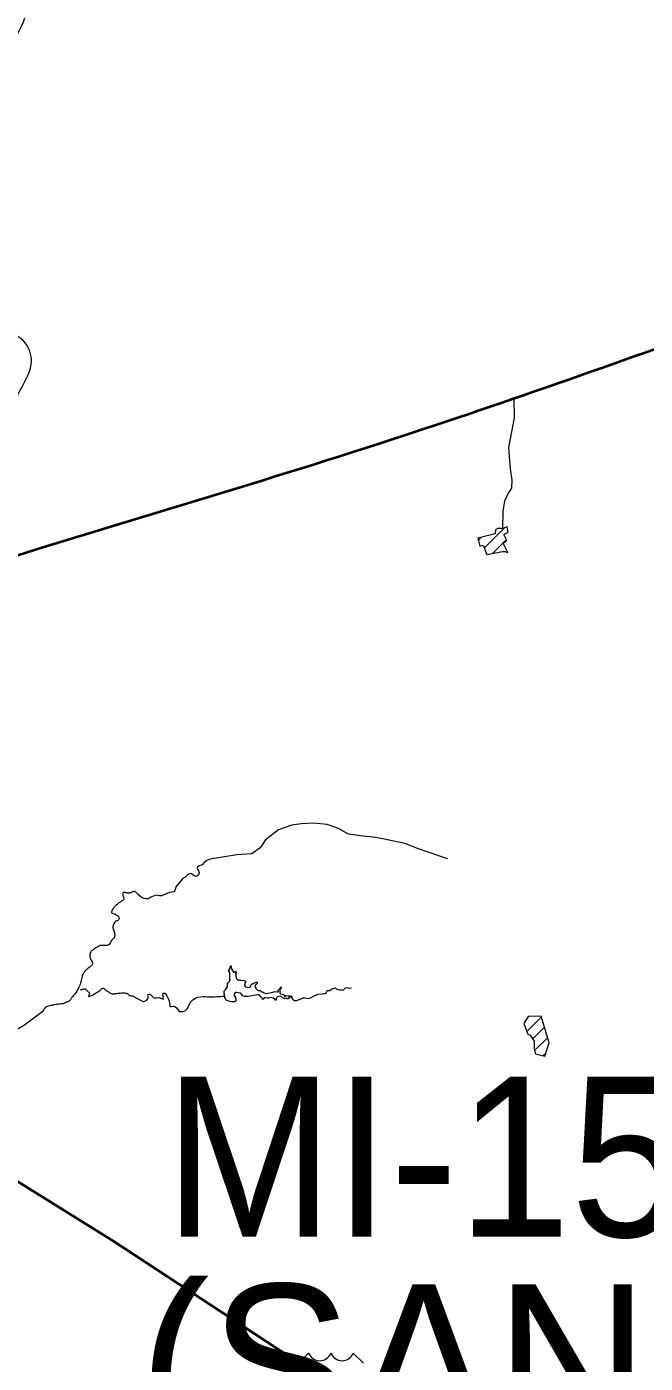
# Model space of a CAD drawing. Extents: x 553962 to 842807, y 8883888 to 9032388.
# Drawn here: x 598348 to 600282, y 8914812 to 8918990 of the extents above; entities that cross this region are included whole.
import ezdxf

# ---------------------------------------------------------------- set-up
doc = ezdxf.new("R2010")
doc.units = 0
doc.header["$LTSCALE"] = 200
doc.layers.add('6', color=7, linetype='Continuous', lineweight=13)

msp = doc.modelspace()

# ---------------------------------------------------------------- linework, layer by layer
at = {"layer": '6'}
for p, q in [((599760.1, 8917384.1), (599770.4, 8917394.5)), ((599779.1, 8917360.8), (599843, 8917424.7)), ((599804.6, 8917343.8), (599848.1, 8917387.3)), ((599850.7, 8917347.5), (599851.7, 8917348.5)), ((599911.6, 8915849.7), (599957.3, 8915895.4)), ((599930.4, 8915826.1), (599967.3, 8915863)), ((599936, 8915789.3), (599977.2, 8915830.5)), ((599963, 8915773.8), (599972, 8915782.8)), ((599197.4, 8914812), (599229.4, 8914844)), ((599369.2, 8914844), (599401.2, 8914812))]:
    msp.add_line(p, q, dxfattribs=at)
for points in [[(599871, 8917832.6), (599871.8, 8917767.7), (599854.5, 8917674.6), (599859.5, 8917608.7), (599864.6, 8917573), (599864.4, 8917548.3), (599853.3, 8917532), (599842.1, 8917507.4), (599836.4, 8917477.3), (599835.9, 8917422.3)], [(599664, 8916389.5), (599573.3, 8916420.2), (599530.2, 8916437.2), (599461.5, 8916451.1), (599431.6, 8916456.9), (599399.5, 8916459.4), (599354, 8916466.4), (599323.1, 8916483.3), (599287.7, 8916495.8), (599244.5, 8916500.6), (599205.7, 8916498.8), (599176.8, 8916494.6), (599135.6, 8916479.4), (599094.3, 8916448.7), (599077.5, 8916423.3), (599051.8, 8916404.7), (599005.2, 8916401.8), (598921.8, 8916388.1), (598911.5, 8916383.7), (598902.3, 8916377.5), (598896.6, 8916370.4)], [(598896.6, 8916370.4), (598896.5, 8916370.3), (598893.5, 8916368.7), (598887.3, 8916366.8), (598882.2, 8916362.8), (598880.8, 8916359.9), (598881.9, 8916356.9), (598884.8, 8916351.1), (598886.9, 8916345), (598886.3, 8916341.8), (598884.8, 8916338.9), (598880.1, 8916334.3), (598877, 8916333.6), (598873.8, 8916334.3), (598868.3, 8916337.8), (598863.6, 8916342.2), (598860.4, 8916342.9), (598857.1, 8916342.3), (598851.2, 8916339.6), (598846.8, 8916334.9), (598841.8, 8916330.9), (598836.5, 8916327.1), (598819.4, 8916307.3), (598815.4, 8916302.1), (598813, 8916296.2), (598811.1, 8916289.8), (598809.4, 8916287.1), (598806.8, 8916285.3), (598793.8, 8916283.8), (598781.7, 8916278.8), (598769.7, 8916273.6), (598763.3, 8916273), (598756.9, 8916274.3)], [(598756.7, 8916274.4), (598751.2, 8916275.1), (598746, 8916273.7), (598736, 8916269.2), (598731.6, 8916266.1), (598726.3, 8916264.3), (598720.8, 8916264.1), (598715.4, 8916265), (598710.1, 8916266.6), (598705.4, 8916269.2), (598697.1, 8916276.4), (598689.5, 8916284.3), (598684.8, 8916287.2), (598682.1, 8916287.3), (598679.5, 8916286.3)], [(599008.9, 8915970.5), (599005.2, 8915971.1), (599001.8, 8915970.8), (598999, 8915968.7), (598996.6, 8915966.3), (598996.6, 8915962.6), (598998.2, 8915958.4), (599000.3, 8915955.5), (599001.3, 8915951.8), (599001.6, 8915948.2), (599001.1, 8915944.2), (599000.3, 8915942.6), (598996.1, 8915942.1), (598992.9, 8915942.1), (598988.2, 8915942.4), (598980.2, 8915944.2), (598973.4, 8915946.6), (598969.4, 8915950.7), (598967.1, 8915956.6), (598965.2, 8915970.8), (598965.5, 8915975.2), (598968.9, 8915978.4), (598971.6, 8915982.3), (598974.5, 8915987), (598975.3, 8915992.3), (598975.3, 8915995.2), (598975.5, 8915998.1), (598976.8, 8916000.4), (598980.5, 8916004.1), (598983.4, 8916008.3), (598983.4, 8916013.8), (598983.2, 8916023.6), (598982.9, 8916029.1), (598982.9, 8916032.5), (598981.6, 8916036.2), (598979, 8916039.9), (598981.8, 8916043.3), (598983.7, 8916049.1), (598985.3, 8916051.4), (598985.5, 8916054.1), (598987.1, 8916053.5), (598987.4, 8916050.1), (598987.7, 8916046.6), (598989.2, 8916043.5), (598993.2, 8916037), (598994.2, 8916034.6), (598996.6, 8916034.9), (598999, 8916036.4), (599001.1, 8916036.7), (599002.9, 8916034.1), (599001.3, 8916030.1), (599001.6, 8916025.9), (599001.6, 8916022), (599003.2, 8916017.2), (599005.3, 8916012.8), (599008.7, 8916010.4), (599011.8, 8916009.8)], [(599084.8, 8915949.4), (599084.9, 8915951), (599083.9, 8915953.7), (599079.6, 8915958), (599076.2, 8915963), (599073.6, 8915964.1), (599070.4, 8915964.2), (599064.2, 8915963), (599040.7, 8915959.1), (599028.6, 8915958.6), (599023.2, 8915961.1), (599019.1, 8915965.5), (599014.9, 8915969.5), (599008.8, 8915970.5), (599002.7, 8915971), (598997.7, 8915967.7), (598996.3, 8915965.3), (598996.7, 8915962.2), (598999.3, 8915956.9), (599001.4, 8915951.3), (599001.3, 8915945.3), (599000.2, 8915942.6), (598997.3, 8915942), (598991.2, 8915942.1), (598979.4, 8915944.4), (598973.7, 8915946.4), (598969.8, 8915950.1), (598967.4, 8915955.4), (598966.2, 8915961.8), (598965.5, 8915968.6), (598965.3, 8915974.9), (598969.6, 8915979.1), (598972.8, 8915984.2), (598975.1, 8915989.6), (598975.3, 8915995.6), (598975.7, 8915998.6), (598977.4, 8916001.1), (598981.7, 8916005.3), (598983.3, 8916007.9), (598983.7, 8916010.8), (598983.3, 8916016.9), (598982.9, 8916028.8), (598982.4, 8916034.8), (598978.9, 8916039.8), (598982.5, 8916044.6), (598983.1, 8916047.6), (598984.6, 8916050.1), (598985.2, 8916053.2), (598985.8, 8916054.1), (598987.3, 8916053.4), (598987.5, 8916047.2), (598993.2, 8916036.7), (598993.7, 8916035.1), (598994.8, 8916034.4), (598997.7, 8916035.6), (599000.4, 8916036.8), (599002.7, 8916035), (599002.3, 8916032.1), (599001.2, 8916029.3), (599001.6, 8916023.2), (599003.1, 8916017.5), (599005.8, 8916012.2), (599008.3, 8916010.6), (599011.3, 8916009.8), (599017.3, 8916009.3), (599029.2, 8916008.2), (599032, 8916006.7), (599032.1, 8916004), (599029.5, 8915998.4), (599028.7, 8915992.5), (599030.6, 8915990.1), (599033.2, 8915988.5), (599038.9, 8915986.9), (599045, 8915987.8), (599047.6, 8915989.5), (599049, 8915992.2), (599049.9, 8915995.1), (599052.1, 8915996.9), (599057.1, 8916000.2), (599062.8, 8916002.2), (599065.4, 8916003.5), (599068.2, 8916003.6), (599068.2, 8916000.4), (599067.4, 8915997.6), (599062.5, 8915994.1), (599062.3, 8915988.1), (599065, 8915982.7), (599069.2, 8915978.6), (599071.7, 8915976.9), (599074.9, 8915976.9), (599077.9, 8915976.9), (599079.8, 8915974.8), (599082.2, 8915973.6), (599085.4, 8915973.6), (599090.5, 8915970.2), (599093, 8915968.8)], [(598679.3, 8915960.3), (598680.9, 8915959.6), (598684.7, 8915957.5), (598691.2, 8915953.3), (598703.5, 8915946.7), (598710, 8915943.5), (598713.4, 8915943.1), (598716.8, 8915944.3), (598723, 8915947.6), (598725.8, 8915949.9), (598727.3, 8915953), (598727.4, 8915960.1), (598726.6, 8915963.4), (598727.6, 8915964.8), (598729.4, 8915965.5), (598732.8, 8915965.5), (598736.1, 8915964.1), (598741.1, 8915959.1), (598743.6, 8915956.6), (598746.7, 8915954.8), (598753.7, 8915954.9), (598760.8, 8915955.2), (598767.5, 8915952.9), (598774, 8915950.1), (598775.1, 8915951.3), (598775, 8915953.1), (598775.4, 8915956.6), (598774.8, 8915960), (598773.3, 8915963.2), (598773.3, 8915966.7), (598776, 8915969), (598779.5, 8915968.9), (598782, 8915966.5), (598785.6, 8915960.4), (598792.2, 8915948), (598795, 8915934.1), (598795.2, 8915930.6), (598796.7, 8915927.7), (598800.2, 8915927.6), (598804.3, 8915928.3), (598807.8, 8915928.6), (598811, 8915927.6), (598816.6, 8915923.1), (598824.8, 8915912), (598825.9, 8915911.7)], [(599093, 8915968.8), (599096, 8915968.4), (599102, 8915968.8), (599113.8, 8915971.1), (599125.2, 8915974.7), (599130.8, 8915973.1), (599134.3, 8915973.4), (599135.2, 8915974), (599134.6, 8915975.3), (599134.3, 8915978.3), (599136.3, 8915980.6), (599138.7, 8915982.3), (599141.3, 8915983.6), (599141.8, 8915985), (599141.2, 8915986.4), (599141.1, 8915987.6), (599142.8, 8915987.7), (599144.3, 8915986.8), (599144.6, 8915985.5), (599142.6, 8915983.1), (599139.9, 8915977.8), (599139.2, 8915971.8), (599139.2, 8915968.8), (599141.3, 8915967), (599147.4, 8915966.3), (599150.5, 8915965.1), (599152.7, 8915963), (599152.8, 8915960), (599154.1, 8915959.1), (599155.8, 8915959.1), (599157.2, 8915961.6), (599159.7, 8915962.2), (599166.6, 8915960.2), (599172.6, 8915960.3), (599175.4, 8915959.6), (599177.1, 8915956.7), (599177, 8915955.3), (599175.6, 8915955.1), (599173.2, 8915956.8), (599167.2, 8915957.4), (599167, 8915955.9), (599168.3, 8915955.1), (599168.7, 8915953.8), (599167.5, 8915952.9), (599165.6, 8915950.8), (599162.7, 8915951.6), (599160.7, 8915953.8), (599159.3, 8915953.6), (599158.3, 8915952.4), (599155.8, 8915950.9), (599153.3, 8915952.5), (599147.8, 8915954.7), (599143.4, 8915958.7), (599137.4, 8915959.2), (599134.3, 8915959.1), (599132, 8915957.4), (599129.5, 8915955.8), (599127.7, 8915953.4), (599127.5, 8915947.2), (599127.1, 8915946.7), (599126.1, 8915947.5), (599123.5, 8915950.7), (599118.3, 8915953.7), (599112.6, 8915955.2), (599106.6, 8915954.9), (599103.8, 8915953.7), (599100.8, 8915953.5), (599094.9, 8915954.2), (599091.9, 8915954.2), (599089.1, 8915953.3), (599087.7, 8915950.6), (599084.9, 8915949.5)], [(599176.8, 8915955.2), (599177.7, 8915952.1), (599179.8, 8915949.5), (599182.3, 8915947.3), (599185.3, 8915946.2), (599191.9, 8915945.7), (599197.9, 8915948.5), (599209.9, 8915953.8), (599212.9, 8915955.1), (599216.1, 8915954.6), (599222.5, 8915953.2), (599228.9, 8915952.1), (599235.1, 8915954.3), (599246.6, 8915960.7), (599258.6, 8915965.9), (599271.5, 8915967.2), (599278, 8915967.5), (599281.5, 8915967.6), (599284.1, 8915969.1), (599286.3, 8915975.3), (599288.3, 8915977.7), (599291.6, 8915977.5), (599294.8, 8915977.3), (599297.7, 8915979), (599303, 8915982.6), (599309.2, 8915984.8), (599312.6, 8915985.5), (599315.2, 8915983.9), (599317.7, 8915981.7), (599320.7, 8915980.5), (599327.2, 8915979.6), (599333.7, 8915979.2), (599336.9, 8915978.5), (599338.4, 8915979), (599339.3, 8915980.4), (599343.9, 8915985), (599346.9, 8915986.2), (599350.2, 8915986.3), (599356.7, 8915984.8), (599363.2, 8915985.6)], [(598399.1, 8915912.4), (598340.5, 8915868.7), (598304.9, 8915847.9), (598196.3, 8915803.6)]]:
    msp.add_lwpolyline(points, dxfattribs=at)
for points in [[(599850.5, 8917427.2), (599834.3, 8917421.8), (599821.6, 8917421.3), (599813.8, 8917417.5), (599813.2, 8917405.3), (599758.2, 8917391.4), (599764.6, 8917366.4), (599775.7, 8917369.7), (599787.1, 8917340.2), (599836, 8917350.3), (599843.2, 8917350.2), (599852.5, 8917346.8), (599837.8, 8917375.8), (599849.5, 8917384.5), (599839.7, 8917403.4), (599853.1, 8917410)], [(599968.6, 8915772.5), (599982.2, 8915814.2), (599956.8, 8915897.3), (599915.6, 8915895.7), (599902.2, 8915874.7), (599914.8, 8915841.3), (599922.6, 8915837.8), (599935.3, 8915818.7), (599934.5, 8915793.9), (599939.4, 8915779.5)]]:
    msp.add_lwpolyline(points, close=True, dxfattribs=at)
at = {"layer": '6', "lineweight": 40}
msp.add_lwpolyline([(596588.2, 8916457.2), (598619.5, 8915193.9), (599198.7, 8914813.4)], dxfattribs=at)
at = {"layer": '6'}
for centre in [(599264.3, 8914857.4), (599334.3, 8914857.4)]:
    msp.add_arc(centre, 37.4, 200.9593, 339.0407, dxfattribs=at)
for points in [[(598300.5, 8917392.3), (598315.3, 8917441.1), (598255.3, 8917504.1), (598239.6, 8917592.4), (598271.1, 8917724.9), (598331, 8917860.5), (598362.6, 8917945.7), (598337.3, 8918008.8), (598271.1, 8918059.2), (598264.8, 8918122.3), (598283.7, 8918169.6), (598293.2, 8918216.9), (598258.5, 8918251.6), (598220.6, 8918330.5), (598230.1, 8918494.5), (598230.1, 8918586), (598223.8, 8918652.2), (598198.6, 8918705.8), (598223.8, 8918775.2), (598277.4, 8918895.6), (598337.3, 8919006), (598365.7, 8919135.4), (598368.9, 8919223.8), (598359.4, 8919260.4), (598397.3, 8919298.2), (598463.5, 8919374), (598532.9, 8919493.9), (598564.4, 8919569.6), (598630.7, 8919607.5), (598678, 8919639.1), (598668.5, 8919676.9), (598715.8, 8919736.9), (598775.8, 8919809.5), (598854.6, 8919853.7), (598920.8, 8919907.3)], [(598825.9, 8915911.7), (598844.6, 8915914.6), (598861.2, 8915942.1), (598891.6, 8915957.8), (598918, 8915957.8), (598966.1, 8915959.7)]]:
    msp.add_spline(points, degree=3, dxfattribs=at)
at = {"layer": '6', "lineweight": 40}
msp.add_spline([(596244.3, 8916699.1), (596768.6, 8916837.7), (598135.3, 8917279.9), (599449.7, 8917687.2), (600558.2, 8918071.1)], degree=3, dxfattribs=at)
at = {"layer": '6'}
for points in [[(598679.5, 8916286.3), (598678.8, 8916285.7), (598676.5, 8916284.7), (598673.8, 8916283), (598669.9, 8916281.6), (598665.8, 8916281.6), (598661, 8916282.2), (598658.3, 8916283.1), (598654, 8916284.1), (598650, 8916283.7), (598648.7, 8916281.8), (598648, 8916277.7), (598648, 8916275.1), (598649.7, 8916271.8), (598651.9, 8916267.3), (598651.9, 8916263), (598648.3, 8916258.8), (598644, 8916256.1), (598639.5, 8916253.8), (598636.1, 8916251.4), (598631.7, 8916247.3), (598626.6, 8916242.6), (598622.3, 8916238.7), (598618.9, 8916234.5), (598615.1, 8916228.9), (598613.5, 8916224.3), (598612.7, 8916220.8), (598614.4, 8916218.5), (598621, 8916217.1), (598626.8, 8916214.2), (598633, 8916210.8), (598635.1, 8916207.7), (598637.2, 8916203.7), (598636.7, 8916200), (598632.4, 8916196.2), (598628.8, 8916194.5), (598625.1, 8916193.8), (598621.6, 8916187.9), (598619, 8916182.7), (598617.6, 8916180), (598616.8, 8916177.7), (598616.8, 8916174.6), (598617.8, 8916170.6), (598619.8, 8916163.9), (598621.8, 8916158), (598623.8, 8916151), (598622.9, 8916145.1), (598616.7, 8916137.4), (598611.9, 8916132.6), (598609.7, 8916127.3), (598605.8, 8916120.6), (598598.2, 8916118), (598588.6, 8916117.2), (598581.9, 8916118.5), (598576.4, 8916118.5), (598572.5, 8916116.3), (598566.9, 8916112), (598560.8, 8916108.9), (598556.5, 8916105.6), (598551.7, 8916102.2), (598547.7, 8916098.3), (598545.4, 8916092.1), (598545.5, 8916088.6), (598545.5, 8916082.7), (598546.1, 8916078.2), (598549, 8916072.8), (598552.4, 8916067.2), (598554.1, 8916062.7), (598552.4, 8916057.7), (598549.3, 8916053.8), (598543, 8916049.8), (598536.7, 8916044.7), (598530.5, 8916038.6), (598524.2, 8916031), (598521.6, 8916025.1), (598519.9, 8916018.9), (598518.5, 8916009.1), (598515.9, 8915999), (598512, 8915990.6), (598510.7, 8915987.1), (598507, 8915979.5)], [(598507, 8915979.5), (598506.3, 8915978.3), (598504.1, 8915974.2), (598500.6, 8915968.8), (598495.5, 8915963.2), (598490.6, 8915957.9), (598487.8, 8915952.3), (598481.2, 8915943.3), (598472.1, 8915940.8), (598465.8, 8915936.9), (598460, 8915935.2), (598451.5, 8915935.2), (598442.9, 8915934.1), (598435.2, 8915933), (598424.8, 8915930.2), (598415.1, 8915928.8), (598407.4, 8915925.7), (598403.4, 8915922.2), (598401.1, 8915917.3), (598399.1, 8915912.4)], [(598515.9, 8915979.5), (598516.1, 8915979.6), (598518.1, 8915980.2), (598522.2, 8915981.3), (598526.3, 8915982.8), (598531.6, 8915982.8), (598534.6, 8915979.2), (598536.3, 8915976.7), (598537.6, 8915975.5)], [(598537.6, 8915975.5), (598538.8, 8915974.2), (598541.8, 8915971.8), (598544.6, 8915968.8), (598543.2, 8915964.3), (598541, 8915961), (598541.6, 8915958.6), (598545.1, 8915959.2), (598551.8, 8915962.7), (598562.2, 8915968), (598577.8, 8915978.9), (598582.3, 8915982.7), (598585.4, 8915984.9), (598588.7, 8915984.2), (598592.3, 8915981.1), (598595.8, 8915977.2), (598600.7, 8915975), (598605.8, 8915971.6), (598609.7, 8915968.4), (598613.4, 8915967.2), (598617.7, 8915966.8), (598623, 8915967.3), (598628.1, 8915968.3), (598636.4, 8915968.8), (598645.4, 8915970), (598654.4, 8915969.8), (598659.8, 8915969.2), (598663.5, 8915966.9), (598667.4, 8915963), (598671, 8915961), (598675, 8915960.6), (598677.9, 8915960.6), (598679.3, 8915960.3)]]:
    msp.add_open_spline(points, degree=3, dxfattribs=at)

# ---------------------------------------------------------------- texts
at = {"layer": '6', "width": 0.95}
msp.add_text('MI-1522', height=500, dxfattribs=at).set_placement((598778.2, 8915207.6))
at = {"layer": '6'}
msp.add_text('(SANTANA DO IPANEMA)', height=500, dxfattribs=at).set_placement((598696.7, 8914559.1))

doc.saveas('drawing.dxf')
